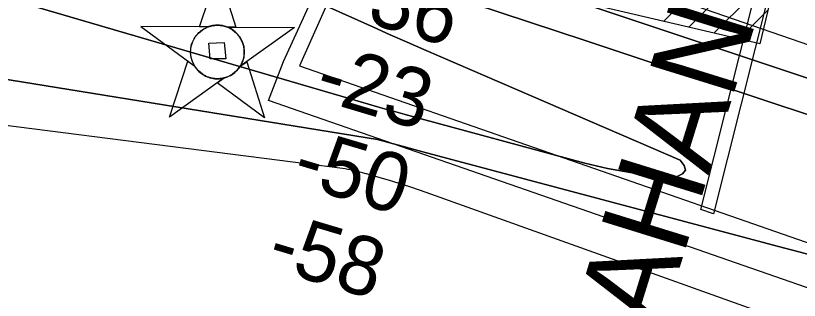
# Model space of a CAD drawing. Extents: x 3567028 to 3605064, y 510945 to 536587.
# Drawn here: x 3589452 to 3590344, y 524753 to 525077 of the extents above; entities that cross this region are included whole.
import ezdxf

# ---------------------------------------------------------------- set-up
doc = ezdxf.new("R2010")
doc.units = 0
for name, color, linetype in [('V-BLDG-OTLN', 7, 'Continuous'), ('V-CHAN-DOCK', 7, 'Continuous'), ('V-CHAN-NAID', 7, 'Continuous'), ('V-RIVR-RANG', 7, 'Continuous'), ('V-SITE-STRC', 7, 'Continuous'), ('V-TOPO-DPTH', 7, 'Continuous'), ('V-TOPO-MAJR', 7, 'Continuous'), ('V-TOPO-MINR', 7, 'Continuous')]:
    doc.layers.add(name, color=color, linetype=linetype)

msp = doc.modelspace()

# ---------------------------------------------------------------- linework, layer by layer
at = {"layer": 'V-BLDG-OTLN'}
for p, q in [((3590189.66, 525070.66), (3590265.55, 525146.54)), ((3590218.29, 525063.92), (3590293.68, 525139.31)), ((3590246.91, 525057.19), (3590319.45, 525129.73)), ((3590275.53, 525050.46), (3590308.36, 525083.29))]:
    msp.add_line(p, q, dxfattribs=at)
msp.add_lwpolyline([(3590320.12, 525132.52), (3590299.2, 525044.89), (3589893.04, 525140.42), (3589919.53, 525238.48), (3590050.97, 525204.32), (3590052.37, 525211.28), (3590099.66, 525198.73), (3590097.56, 525189.69)], close=True, dxfattribs=at)
at = {"layer": 'V-CHAN-DOCK'}
for points in [[(3589988.54, 525498.58), (3589775.42, 525020.16), (3590376.96, 524810.44), (3590520.64, 524756.8), (3590525.51, 524756.1), (3590527.59, 524753.32), (3590534.54, 524740.1), (3590521.32, 524734.54), (3590517.16, 524748.46), (3590517.47, 524750.96), (3590374.82, 524804.3), (3590360.94, 524764.54), (3589739.92, 524980.53), (3589757.34, 525025.04), (3589976.72, 525505.55), (3589988.54, 525498.58)], [(3589673.6, 525027.87), (3589672.22, 525045.95), (3589689.61, 525046.64), (3589691.68, 525027.86), (3589673.6, 525027.87)]]:
    msp.add_lwpolyline(points, dxfattribs=at)
at = {"layer": 'V-CHAN-NAID'}
for points in [[(3589671.12, 525064.32), (3589661.53, 525064.38), (3589682.66, 525127.87), (3589702.88, 525064.09), (3589693.29, 525064.16), (3589691.72, 525064.74), (3589689.62, 525065.36), (3589687.58, 525065.81), (3589685.55, 525066.12), (3589684.38, 525066.23), (3589682.85, 525066.31), (3589681.12, 525066.31), (3589679.75, 525066.24), (3589677.85, 525066.04), (3589676.48, 525065.82), (3589674.7, 525065.43), (3589673.17, 525065.01), (3589672.14, 525064.68)], [(3589671.12, 525064.32), (3589594.63, 525064.86), (3589656.19, 525019.46), (3589655.08, 525021.37), (3589654.27, 525023), (3589653.45, 525024.96), (3589652.75, 525027.02), (3589652.38, 525028.34), (3589652.02, 525029.97), (3589651.78, 525031.41), (3589651.59, 525033.01), (3589651.48, 525034.75), (3589651.47, 525036.33), (3589651.58, 525038.4), (3589651.76, 525040.02), (3589652.15, 525042.22), (3589652.63, 525044.14), (3589653.24, 525046.03), (3589653.89, 525047.71), (3589654.62, 525049.3), (3589655.43, 525050.83), (3589656.49, 525052.57), (3589657.52, 525054.04), (3589658.52, 525055.31), (3589659.53, 525056.46), (3589660.83, 525057.79), (3589661.89, 525058.76), (3589663.6, 525060.15), (3589664.81, 525061.02), (3589666.5, 525062.09), (3589668.23, 525063.04), (3589669.68, 525063.72)], [(3589693.29, 525064.16), (3589769.79, 525063.62), (3589707.58, 525019.09), (3589708.5, 525020.58), (3589709.47, 525022.43), (3589710.19, 525024.01), (3589710.93, 525025.97), (3589711.47, 525027.75), (3589711.87, 525029.39), (3589712.23, 525031.4), (3589712.42, 525032.98), (3589712.54, 525035.18), (3589712.51, 525037.24), (3589712.32, 525039.46), (3589712.06, 525041.22), (3589711.57, 525043.45), (3589710.93, 525045.59), (3589710.18, 525047.58), (3589709.53, 525049.02), (3589708.52, 525050.94), (3589707.46, 525052.66), (3589706.25, 525054.36), (3589704.98, 525055.9), (3589703.71, 525057.26), (3589702.08, 525058.8), (3589700.34, 525060.21), (3589698.65, 525061.39), (3589696.77, 525062.52), (3589695.29, 525063.28)], [(3589689.55, 525006.19), (3589627.35, 524961.67), (3589648.48, 525025.15), (3589656.19, 525019.46), (3589656.83, 525018.49), (3589658.21, 525016.64), (3589659.42, 525015.22), (3589660.89, 525013.72), (3589662.28, 525012.47), (3589663.73, 525011.31), (3589665.14, 525010.32), (3589666.81, 525009.29), (3589668.53, 525008.38), (3589670.32, 525007.56), (3589671.77, 525007.01), (3589673.39, 525006.48), (3589675.62, 525005.92), (3589677.15, 525005.63), (3589679.18, 525005.37), (3589680.71, 525005.27), (3589682.57, 525005.25), (3589684.26, 525005.32), (3589685.97, 525005.5), (3589687.88, 525005.81)], [(3589707.58, 525019.09), (3589715.38, 525024.67), (3589735.6, 524960.9), (3589681.76, 525000.61), (3589689.55, 525006.19), (3589691.22, 525006.66), (3589692.83, 525007.22), (3589694.99, 525008.14), (3589696.72, 525009.02), (3589698.59, 525010.14), (3589700.33, 525011.35), (3589701.88, 525012.59), (3589703.17, 525013.76), (3589704.55, 525015.18), (3589705.76, 525016.58), (3589706.88, 525018.05)]]:
    msp.add_lwpolyline(points, close=True, dxfattribs=at)
msp.add_circle((3589682.01, 525035.78), 30.54, dxfattribs=at)
at = {"layer": 'V-SITE-STRC'}
msp.add_lwpolyline([(3590452.31, 525670.12), (3590246.64, 524851.56), (3590232.04, 524856.44), (3590437.01, 525671.52), (3590452.31, 525670.12)], dxfattribs=at)
at = {"layer": 'V-TOPO-DPTH'}
for points in [[(3587044.47, 525704.59), (3587479.08, 525532.49), (3587484.81, 525530.26), (3587490.55, 525528.09), (3587496.32, 525525.98), (3587502.1, 525523.92), (3587568.46, 525500.77), (3587607.47, 525487.25), (3587646.51, 525473.85), (3587685.61, 525460.6), (3587724.75, 525447.47), (3588643.6, 525141.28), (3588646.59, 525140.31), (3588649.6, 525139.37), (3588652.61, 525138.47), (3588655.64, 525137.6), (3588702.1, 525124.62), (3589864.31, 524936.06), (3589892.16, 524928.56), (3589920.02, 524921.1), (3590320.35, 524814.28), (3590441.93, 524782.43)], [(3590441.93, 524782.43), (3590320.35, 524814.28), (3589920.02, 524921.1), (3589892.16, 524928.56), (3589864.31, 524936.06), (3588702.1, 525124.62), (3588655.64, 525137.6), (3588652.61, 525138.47), (3588649.6, 525139.37), (3588646.59, 525140.31), (3588643.6, 525141.28), (3587724.75, 525447.47), (3587685.61, 525460.6), (3587646.51, 525473.85), (3587607.47, 525487.25), (3587568.46, 525500.77), (3587502.1, 525523.92), (3587496.32, 525525.98), (3587490.55, 525528.09), (3587484.81, 525530.26), (3587479.08, 525532.49), (3587044.47, 525704.59)], [(3588744.52, 525413.79), (3589219.24, 525330.5), (3589302.56, 525315.53), (3589385.15, 525296.98), (3589467.26, 525276.06), (3589866.79, 525165.02), (3589897.42, 525156.26), (3589927.96, 525147.18), (3589958.35, 525137.65), (3589988.65, 525127.81), (3590793.83, 524859.51)], [(3590793.83, 524859.51), (3589988.65, 525127.81), (3589958.35, 525137.65), (3589927.96, 525147.18), (3589897.42, 525156.26), (3589866.79, 525165.02), (3589467.26, 525276.06), (3589385.15, 525296.98), (3589302.56, 525315.53), (3589219.24, 525330.5), (3588744.52, 525413.79)], [(3589117.88, 525192.02), (3589853.73, 524976.46), (3589864.2, 524973.43), (3589874.68, 524970.44), (3589885.18, 524967.51), (3589895.69, 524964.63), (3590100.08, 524909.28), (3590125.86, 524903.24), (3590151.82, 524898.38), (3590178.05, 524895.31), (3590204.47, 524893.42), (3590211.09, 524896.94), (3590214.55, 524901.17), (3590213.25, 524906.49), (3590208.79, 524912.52), (3589936.14, 525030.29), (3589916.95, 525038.62), (3589897.79, 525047.02), (3589878.66, 525055.49), (3589859.56, 525064.03), (3589646.31, 525159.84)], [(3589646.31, 525159.84), (3589859.56, 525064.03), (3589878.66, 525055.49), (3589897.79, 525047.02), (3589916.95, 525038.62), (3589936.14, 525030.29), (3590208.79, 524912.52), (3590213.25, 524906.49), (3590214.55, 524901.17), (3590211.09, 524896.94), (3590204.47, 524893.42), (3590178.05, 524895.31), (3590151.82, 524898.38), (3590125.86, 524903.24), (3590100.08, 524909.28), (3589895.69, 524964.63), (3589885.18, 524967.51), (3589874.68, 524970.44), (3589864.2, 524973.43), (3589853.73, 524976.46), (3589117.88, 525192.02)], [(3589939.35, 525102.28), (3590101.44, 525048.53), (3590193.81, 525017.86), (3590286.16, 524987.14), (3590378.48, 524956.34)], [(3590378.48, 524956.34), (3590286.16, 524987.14), (3590193.81, 525017.86), (3590101.44, 525048.53), (3589939.35, 525102.28)]]:
    msp.add_lwpolyline(points, dxfattribs=at)
at = {"layer": 'V-TOPO-MAJR'}
msp.add_lwpolyline([(3590900.06, 524524.44), (3589924.91, 524873.93), (3589912.95, 524878.09), (3589900.95, 524882.12), (3589888.88, 524885.95), (3589876.77, 524889.63), (3589853.81, 524896.39), (3589853.14, 524896.59), (3589851.8, 524896.97), (3589851.13, 524897.15), (3589845.62, 524898.64), (3589842.62, 524899.42), (3589839.61, 524900.16), (3589836.59, 524900.84), (3589833.55, 524901.48), (3589830.51, 524902.05), (3589827.45, 524902.56), (3589824.39, 524902.99), (3589821.31, 524903.36), (3588668.52, 525050.89)], dxfattribs=at)
at = {"layer": 'V-TOPO-MINR'}
for points in [[(3590441.93, 524782.43), (3590320.35, 524814.28), (3589920.02, 524921.1), (3589892.16, 524928.56), (3589864.31, 524936.06), (3588702.1, 525124.62), (3588655.64, 525137.6), (3588652.61, 525138.47), (3588649.6, 525139.37), (3588646.59, 525140.31), (3588643.6, 525141.28), (3587724.75, 525447.47), (3587685.61, 525460.6), (3587646.51, 525473.85), (3587607.47, 525487.25), (3587568.46, 525500.77), (3587502.1, 525523.92), (3587496.32, 525525.98), (3587490.55, 525528.09), (3587484.81, 525530.26), (3587479.08, 525532.49), (3587044.47, 525704.59)], [(3590793.83, 524859.51), (3589988.65, 525127.81), (3589958.35, 525137.65), (3589927.96, 525147.18), (3589897.42, 525156.26), (3589866.79, 525165.02), (3589467.26, 525276.06), (3589385.15, 525296.98), (3589302.56, 525315.53), (3589219.24, 525330.5), (3588744.52, 525413.79)], [(3591012.32, 524816.42), (3590033.05, 525155.18), (3590017.55, 525160.49), (3590002.02, 525165.74), (3589986.45, 525170.88), (3589970.87, 525175.97), (3589942.99, 525184.96), (3589939.66, 525186.01), (3589936.31, 525187.01), (3589920.11, 525191.74), (3589910.33, 525194.57), (3589900.53, 525197.36), (3589890.73, 525200.11), (3589880.91, 525202.82), (3589816.35, 525220.48), (3589774.22, 525231.92), (3589732.06, 525243.25), (3589689.86, 525254.41), (3589647.64, 525265.47), (3589176.48, 525387.91)], [(3589646.31, 525159.84), (3589859.56, 525064.03), (3589878.66, 525055.49), (3589897.79, 525047.02), (3589916.95, 525038.62), (3589936.14, 525030.29), (3590208.79, 524912.52), (3590213.25, 524906.49), (3590214.55, 524901.17), (3590211.09, 524896.94), (3590204.47, 524893.42), (3590178.05, 524895.31), (3590151.82, 524898.38), (3590125.86, 524903.24), (3590100.08, 524909.28), (3589895.69, 524964.63), (3589885.18, 524967.51), (3589874.68, 524970.44), (3589864.2, 524973.43), (3589853.73, 524976.46), (3589117.88, 525192.02)], [(3590378.48, 524956.34), (3590286.16, 524987.14), (3590193.81, 525017.86), (3590101.44, 525048.53), (3589939.35, 525102.28)]]:
    msp.add_lwpolyline(points, dxfattribs=at)

# ---------------------------------------------------------------- texts
at = {"layer": 'V-CHAN-NAID'}
msp.add_text('ADM/GROWMARK DESTRAHAN', height=100, rotation=72.76995, dxfattribs=at).set_placement((3589699.24, 523149.35))
at = {"layer": 'V-RIVR-RANG'}
for s, p in [('-36', (3589821.61, 525078.33)), ('-23', (3589790.22, 524983.34)), ('-50', (3589764.64, 524886.61)), ('-58', (3589736.03, 524790.79))]:
    msp.add_text(s, height=67, rotation=343.36575, dxfattribs=at).set_placement(p)

doc.saveas('drawing.dxf')
